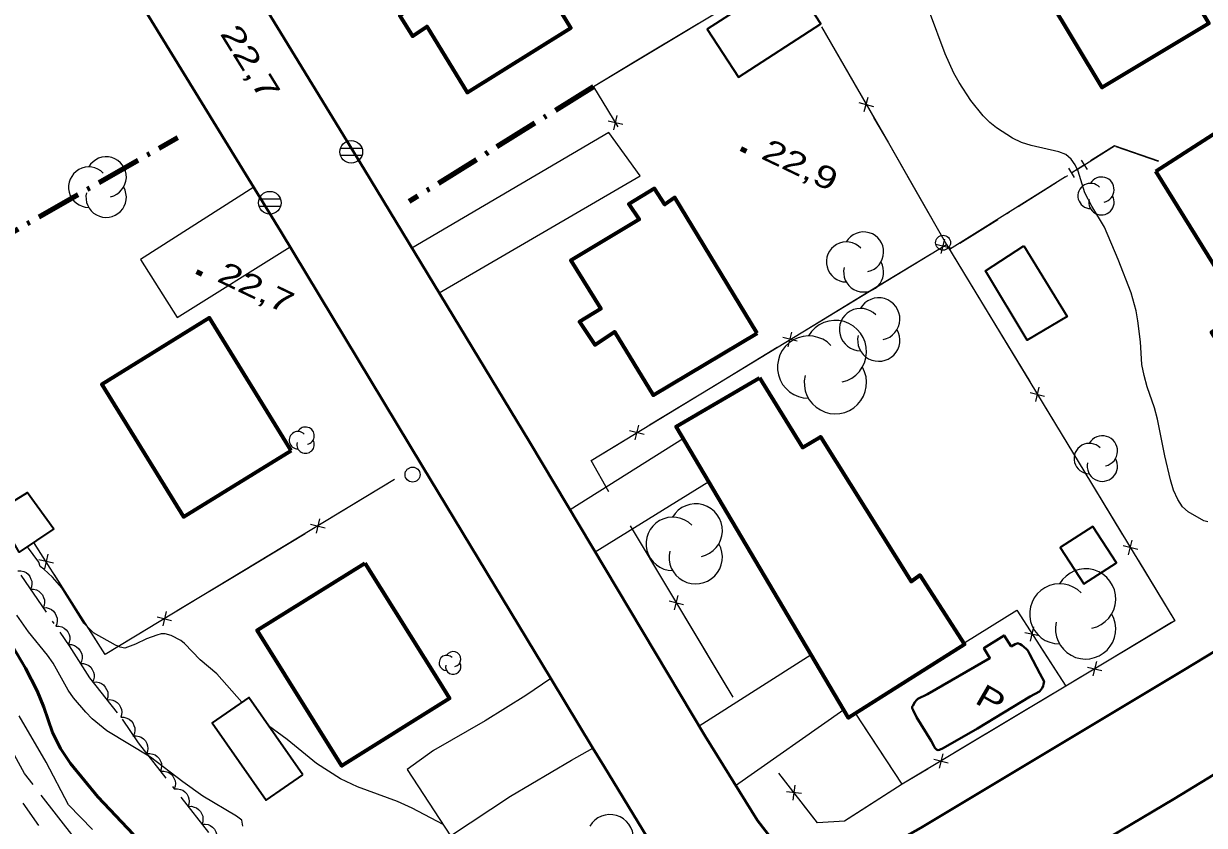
# Model space of a CAD drawing. Extents: x 355726 to 357533, y 5103782 to 5105258.
# Drawn here: x 356806.8 to 356885.8, y 5104239 to 5104292.7 of the extents above; entities that cross this region are included whole.
import ezdxf

# ---------------------------------------------------------------- set-up
doc = ezdxf.new("R2010")
doc.units = 0
doc.header["$LTSCALE"] = 0.6
doc.linetypes.add('DOT_DASHED', pattern=[7.7, 5, -1.2, 0.3, -1.2])
doc.linetypes.add('LONG_DASHED', pattern=[7.5, 6, -1.5])
for name, color, linetype, lineweight in [('1', 7, 'LONG_DASHED', 53), ('19', 7, 'Continuous', 13), ('2', 7, 'LONG_DASHED', 13), ('21', 7, 'LONG_DASHED', 35), ('3', 7, 'Continuous', 140), ('31', 7, 'Continuous', 35), ('36', 7, 'Continuous', 13), ('37', 7, 'Continuous', 13), ('38', 7, 'Continuous', 40), ('41', 7, 'DOT_DASHED', 90), ('44', 7, 'Continuous', 25)]:
    doc.layers.add(name, color=color, linetype=linetype, lineweight=lineweight)

msp = doc.modelspace()

# ---------------------------------------------------------------- linework, layer by layer
at = {"layer": '1'}
msp.add_lwpolyline([(356814.14, 5104238.38), (356811.77, 5104240.92), (356809.93, 5104243.15), (356809.27, 5104244.15), (356808.72, 5104245.23), (356808.15, 5104246.92), (356807.69, 5104248.01), (356806.92, 5104249.53), (356806.04, 5104251)], dxfattribs=at)
at = {"layer": '19'}
for p, q in [((356850.96, 5104264.91), (356843.38, 5104260.13)), ((356845.05, 5104257.33), (356852.66, 5104262.04)), ((356859.52, 5104250.43), (356852.01, 5104245.65)), ((356854.46, 5104241.67), (356861.7, 5104246.76))]:
    msp.add_line(p, q, dxfattribs=at)
for points in [[(356834.61, 5104274.68), (356848.06, 5104282.51), (356845.98, 5104285.42), (356832.79, 5104277.67)], [(356822.21, 5104281.74), (356814.62, 5104276.91), (356817.06, 5104273.01), (356824.63, 5104277.76)], [(356842.09, 5104248.83), (356840.42, 5104247.71), (356837.7, 5104246), (356834.24, 5104244.01), (356832.46, 5104242.75), (356835.37, 5104238.3), (356839.39, 5104240.95), (356843.48, 5104243.36), (356844.91, 5104244.17)]]:
    msp.add_lwpolyline(points, dxfattribs=at)
at = {"layer": '2', "linetype": 'Continuous'}
for points in [[(356886.08, 5104259.34), (356885.8, 5104259.4), (356884.76, 5104260), (356884.39, 5104260.34), (356884.06, 5104260.82), (356883.78, 5104261.45), (356883.57, 5104262.15), (356883.19, 5104263.75), (356882.7, 5104266.21), (356882.51, 5104266.96), (356882.02, 5104268.38), (356881.81, 5104269.13), (356881.66, 5104269.88), (356881.56, 5104271.38), (356881.4, 5104272.8), (356881.27, 5104273.46), (356880.94, 5104274.68), (356880.08, 5104276.9), (356879.16, 5104279.07), (356878.3, 5104280.48), (356877.84, 5104281.38), (356877.39, 5104282.82), (356877.19, 5104283.25), (356876.92, 5104283.63), (356876.56, 5104283.93), (356876.11, 5104284.11), (356874.25, 5104284.53), (356873.59, 5104284.75), (356873, 5104285.04), (356871.93, 5104285.73), (356871.47, 5104286.09), (356871.03, 5104286.53), (356870.2, 5104287.55), (356869.42, 5104288.75), (356869.08, 5104289.38), (356868.48, 5104290.68), (356867.44, 5104293.5)], [(356821.4, 5104247.25), (356819.72, 5104249.15), (356818.62, 5104250.08), (356817.57, 5104251.19), (356817.31, 5104251.38), (356816.68, 5104251.72), (356816.27, 5104251.84), (356816.01, 5104251.83), (356815.7, 5104251.75), (356815.02, 5104251.49), (356814.28, 5104251.13), (356813.56, 5104250.88), (356813.26, 5104250.93), (356812.94, 5104251.08), (356811.46, 5104251.9), (356810.82, 5104252.55), (356809.35, 5104254.91), (356808.73, 5104255.63), (356808.15, 5104256.17), (356807.9, 5104256.34), (356807.81, 5104256.63), (356807.04, 5104257.67)], [(356834.87, 5104239.06), (356832.8, 5104240.16), (356831.82, 5104240.59), (356829.14, 5104241.59), (356828.01, 5104242.12), (356826.4, 5104243.15), (356824.43, 5104244.75), (356823.18, 5104245.67)]]:
    msp.add_lwpolyline(points, dxfattribs=at)
at = {"layer": '2'}
for points in [[(356821.46, 5104238.94), (356821.39, 5104239.36), (356821.05, 5104239.61), (356818.79, 5104240.95), (356817.44, 5104241.92), (356815.29, 5104243.57), (356812.37, 5104245.34), (356811.39, 5104246.13), (356810.95, 5104246.59), (356810.13, 5104247.55), (356809.78, 5104248.05), (356808.76, 5104249.86), (356808.39, 5104250.4), (356807.12, 5104251.96), (356806.33, 5104253.08)], [(356848.55, 5104205.42), (356848.12, 5104205.86), (356846.99, 5104207.18), (356846.32, 5104208.16), (356844.64, 5104210.82), (356844.2, 5104211.38), (356843.95, 5104211.59), (356839.86, 5104214.36), (356835.98, 5104217.23), (356835.11, 5104217.63), (356831.73, 5104219.82), (356829.71, 5104221.34), (356818.9, 5104230.44), (356816.57, 5104232.55), (356813.21, 5104235.29), (356810.18, 5104238.19), (356806.86, 5104242.47), (356804.74, 5104246.28)], [(356811.4, 5104238.73), (356809.8, 5104240.38), (356808.3, 5104243.23), (356806.34, 5104246.63)], [(356807.82, 5104238.99), (356806.75, 5104240.5)]]:
    msp.add_lwpolyline(points, dxfattribs=at)
at = {"layer": '21', "linetype": 'Continuous', "lineweight": 53}
for points in [[(356812.4, 5104297.72), (356824.02, 5104278.78), (356833.48, 5104263.09), (356842.09, 5104248.83), (356844.91, 5104244.17), (356845.66, 5104242.94), (356851.11, 5104233.99), (356853.56, 5104229.98), (356854.67, 5104228.28), (356854.95, 5104227.97), (356855.29, 5104227.68), (356855.74, 5104227.42), (356856.84, 5104226.84), (356857.79, 5104226.55), (356858.34, 5104226.46), (356858.68, 5104226.43), (356859.22, 5104226.5), (356859.65, 5104226.65), (356860.41, 5104226.93), (356862.31, 5104228.12), (356863.78, 5104228.96), (356866.79, 5104230.66)], [(356820.3, 5104298.17), (356829.59, 5104282.95), (356840.66, 5104264.69), (356852.42, 5104244.97), (356855.92, 5104239.32), (356856.83, 5104238.15), (356857.77, 5104237.13), (356858.76, 5104236.53), (356859.89, 5104236.13), (356861.57, 5104236.09), (356862.9, 5104236.55), (356865.08, 5104237.84), (356866.85, 5104238.84), (356884.5, 5104249.41), (356900.47, 5104259.12)], [(356866.79, 5104230.66), (356883.82, 5104240.79), (356900.25, 5104250.8), (356914.53, 5104259.38), (356915.76, 5104259.96), (356916.51, 5104260.07), (356917.2, 5104260.05), (356917.84, 5104260.05), (356918.63, 5104259.79), (356919.43, 5104259.37), (356920.38, 5104258.66), (356921.09, 5104257.86), (356921.73, 5104256.74), (356924.89, 5104251.83), (356936.73, 5104232.88), (356941.42, 5104224.96), (356946.43, 5104216.32), (356952.3, 5104206.51), (356959.31, 5104195.01), (356965.11, 5104185.23)]]:
    msp.add_lwpolyline(points, dxfattribs=at)
at = {"layer": '3'}
for p, q in [((356854.8, 5104284.33), (356855.16, 5104284.16)), ((356818.37, 5104276.1), (356818.73, 5104275.93))]:
    msp.add_line(p, q, dxfattribs=at)
at = {"layer": '31', "lineweight": 70}
for points in [[(356837.21, 5104302.01), (356835.84, 5104301.23), (356836.25, 5104300.46), (356830.96, 5104297.16), (356832.9, 5104293.84), (356831.98, 5104293.22), (356832.83, 5104291.87), (356833.79, 5104292.51), (356836.48, 5104288.09), (356843.42, 5104292.43), (356838.01, 5104301.34), (356837.7, 5104301.22), (356837.21, 5104302.01)], [(356880.65, 5104301.86), (356886.15, 5104292.72), (356879.01, 5104288.43), (356873.51, 5104297.57), (356880.65, 5104301.86)], [(356882.59, 5104282.83), (356889.61, 5104287.33), (356891.85, 5104283.78), (356892.79, 5104284.37), (356894.64, 5104281.37), (356893.66, 5104280.76), (356895.7, 5104277.44), (356895.14, 5104277.15), (356897.23, 5104273.8), (356888.52, 5104268.58), (356886.32, 5104272.03), (356888.4, 5104273.46), (356882.59, 5104282.83)], [(356855.91, 5104271.96), (356850.38, 5104281.05), (356849.71, 5104280.59), (356849.02, 5104281.66), (356847.31, 5104280.62), (356848, 5104279.58), (356843.42, 5104276.84), (356845.44, 5104273.59), (356844, 5104272.73), (356845.04, 5104271.2), (356846.35, 5104272.07), (356848.95, 5104267.82), (356855.91, 5104271.96)], [(356824.71, 5104264.11), (356819.24, 5104272.99), (356812.02, 5104268.54), (356817.5, 5104259.66), (356824.71, 5104264.11)], [(356856.06, 5104268.97), (356858.93, 5104264.32), (356860.14, 5104265.03), (356866.21, 5104255.34), (356866.8, 5104255.76), (356869.78, 5104251.11), (356862.02, 5104246.21), (356850.49, 5104265.71), (356856.06, 5104268.97)], [(356829.64, 5104256.57), (356834.65, 5104248.54), (356835.31, 5104247.5), (356828.1, 5104242.99), (356822.43, 5104252.07), (356829.64, 5104256.57)]]:
    msp.add_lwpolyline(points, close=True, dxfattribs=at)
at = {"layer": '31'}
for points in [[(356858.08, 5104295.91), (356852.56, 5104292.34), (356854.65, 5104289.12), (356860.16, 5104292.69), (356858.08, 5104295.91)], [(356873.75, 5104277.82), (356876.65, 5104273.09), (356873.98, 5104271.51), (356871.19, 5104276.15), (356873.75, 5104277.82)], [(356808.81, 5104258.86), (356806.49, 5104257.3), (356804.94, 5104260.01), (356807.04, 5104261.29), (356808.81, 5104258.86)], [(356878.38, 5104259.02), (356876.2, 5104257.61), (356877.78, 5104255.17), (356879.96, 5104256.58), (356878.38, 5104259.02)], [(356825.48, 5104242.39), (356821.87, 5104247.57), (356819.41, 5104245.86), (356823.03, 5104240.68), (356825.48, 5104242.39)]]:
    msp.add_lwpolyline(points, close=True, dxfattribs=at)
at = {"layer": '36'}
for p, q in [((356829.45, 5104284.35), (356828, 5104284.35)), ((356828, 5104283.89), (356829.45, 5104283.89)), ((356824, 5104280.94), (356822.55, 5104280.94)), ((356822.55, 5104280.48), (356824, 5104280.48))]:
    msp.add_line(p, q, dxfattribs=at)
for centre, radius in [((356828.726, 5104284.118), 0.759), ((356823.276, 5104280.708), 0.759), ((356868.349, 5104278.03), 0.5), ((356832.829, 5104262.5), 0.5)]:
    msp.add_circle(centre, radius, dxfattribs=at)
at = {"layer": '37'}
for p, q in [((356851.95, 5104292.69), (356847.66, 5104290.12)), ((356860.21, 5104292.49), (356862.71, 5104288.16)), ((356862.72, 5104287.42), (356863.69, 5104287.16)), ((356863.07, 5104286.81), (356863.33, 5104287.77)), ((356846.3, 5104285.59), (356846.53, 5104286.56)), ((356845.93, 5104286.19), (356846.9, 5104285.96)), ((356866.19, 5104282.09), (356868.57, 5104277.92)), ((356868.84, 5104277.67), (356867.87, 5104277.91)), ((356868.23, 5104277.3), (356868.47, 5104278.27)), ((356863.23, 5104274.67), (356867.5, 5104277.27)), ((356868.96, 5104277.28), (356871.55, 5104273.01)), ((356858.96, 5104272.07), (356863.23, 5104274.67)), ((356871.55, 5104273.01), (356874.15, 5104268.73)), ((356858.59, 5104271.43), (356857.62, 5104271.67)), ((356857.98, 5104271.06), (356858.22, 5104272.04)), ((356852.98, 5104268.43), (356857.25, 5104271.03)), ((356848.7, 5104265.83), (356852.98, 5104268.43)), ((356874.55, 5104267.39), (356874.78, 5104268.36)), ((356874.18, 5104268), (356875.15, 5104267.76)), ((356875.18, 5104267.02), (356877.78, 5104262.75)), ((356848.34, 5104265.19), (356847.36, 5104265.43)), ((356847.73, 5104264.83), (356847.97, 5104265.8)), ((356831.62, 5104262.16), (356827.34, 5104259.57)), ((356877.78, 5104262.75), (356880.37, 5104258.47)), ((356826, 5104259.18), (356826.97, 5104258.94)), ((356826.61, 5104259.54), (356826.37, 5104258.57)), ((356847.41, 5104259.07), (356854.27, 5104247.59)), ((356847.41, 5104259.07), (356849.97, 5104254.78)), ((356825.63, 5104258.54), (356821.35, 5104255.95)), ((356880.77, 5104257.13), (356881.01, 5104258.11)), ((356807.76, 5104257.51), (356807.48, 5104257.96)), ((356880.4, 5104257.74), (356881.38, 5104257.5)), ((356808.79, 5104256.56), (356807.81, 5104256.78)), ((356808.41, 5104257.16), (356808.19, 5104256.18)), ((356811.52, 5104251.6), (356808.84, 5104255.82)), ((356821.35, 5104255.95), (356817.07, 5104253.37)), ((356850.37, 5104253.43), (356850.61, 5104254.4)), ((356816.34, 5104253.33), (356816.1, 5104252.36)), ((356850, 5104254.04), (356850.97, 5104253.8)), ((356815.73, 5104252.97), (356816.7, 5104252.73)), ((356851, 5104253.06), (356853.57, 5104248.77)), ((356883.65, 5104252.58), (356879.36, 5104250.01)), ((356873.82, 5104251.93), (356874.8, 5104251.72)), ((356874.21, 5104251.33), (356874.42, 5104252.31)), ((356874.86, 5104250.98), (356876.57, 5104248.33)), ((356878.02, 5104249.61), (356878.99, 5104249.37)), ((356878.63, 5104249.98), (356878.38, 5104249.01)), ((356853.57, 5104248.77), (356854.27, 5104247.59)), ((356865.62, 5104241.76), (356862.49, 5104246.51)), ((356873.36, 5104246.4), (356869.07, 5104243.83)), ((356865.62, 5104241.76), (356862.87, 5104245.94)), ((356868.34, 5104243.8), (356868.09, 5104242.83)), ((356867.73, 5104243.44), (356868.7, 5104243.2)), ((356857.75, 5104241.98), (356857.35, 5104242.49)), ((356858.43, 5104241.69), (356858.3, 5104240.69)), ((356858.86, 5104241.13), (356857.87, 5104241.25))]:
    msp.add_line(p, q, dxfattribs=at)
at = {"layer": '37', "lineweight": 25}
for p, q in [((356878.01, 5104282.93), (356877.61, 5104283.56)), ((356877.16, 5104282.4), (356876.76, 5104283.03)), ((356877.81, 5104283.25), (356876.96, 5104282.71)), ((356876.54, 5104282.45), (356872.31, 5104279.79)), ((356872.31, 5104279.79), (356868.78, 5104277.57))]:
    msp.add_line(p, q, dxfattribs=at)
at = {"layer": '37'}
for points in [[(356857.95, 5104296.3), (356844.94, 5104288.48), (356846.58, 5104285.8)], [(356860.21, 5104292.49), (356864.69, 5104284.71), (356868.57, 5104277.92)], [(356847.66, 5104290.12), (356844.94, 5104288.48), (356845.89, 5104286.93)], [(356863.7, 5104286.42), (356864.69, 5104284.71), (356866.19, 5104282.09)], [(356845.97, 5104261.34), (356844.79, 5104263.45), (356868.57, 5104277.92), (356883.87, 5104252.71), (356876.57, 5104248.33), (356865.62, 5104241.76), (356861.76, 5104239.28), (356859.94, 5104239.17), (356857.35, 5104242.49)], [(356845.97, 5104261.34), (356844.79, 5104263.45), (356847, 5104264.79)], [(356831.62, 5104262.16), (356812.25, 5104250.45), (356807.48, 5104257.96)], [(356881.41, 5104256.77), (356883.87, 5104252.71), (356883.65, 5104252.58)], [(356869.81, 5104251.24), (356873.28, 5104253.42), (356876.57, 5104248.33)], [(356869.81, 5104251.24), (356873.28, 5104253.42), (356873.77, 5104252.66)], [(356815.36, 5104252.33), (356812.25, 5104250.45), (356811.52, 5104251.6)], [(356877.65, 5104248.98), (356876.57, 5104248.33), (356873.36, 5104246.4)], [(356867.36, 5104242.8), (356865.62, 5104241.76), (356863.12, 5104240.15)], [(356863.12, 5104240.15), (356861.76, 5104239.28), (356859.94, 5104239.17), (356858.98, 5104240.4)]]:
    msp.add_lwpolyline(points, dxfattribs=at)
at = {"layer": '37', "linetype": 'DOT_DASHED', "lineweight": 25}
msp.add_lwpolyline([(356882.78, 5104283.46), (356879.83, 5104284.49), (356868.79, 5104277.55)], dxfattribs=at)
at = {"layer": '37', "lineweight": 25}
msp.add_lwpolyline([(356882.79, 5104283.48), (356879.83, 5104284.52), (356878.23, 5104283.51)], dxfattribs=at)
at = {"layer": '38'}
msp.add_lwpolyline([(356872.9, 5104250.99), (356873.17, 5104251.13), (356873.37, 5104251.21), (356873.44, 5104251.17), (356873.52, 5104251.13), (356873.63, 5104251.07), (356873.76, 5104250.95), (356873.93, 5104250.81), (356874.02, 5104250.71), (356874.14, 5104250.49), (356874.83, 5104249.18), (356875.11, 5104248.63), (356875.07, 5104248.46), (356875.04, 5104248.33), (356874.96, 5104248.18), (356874.92, 5104248.1), (356874.8, 5104247.98), (356874.17, 5104247.64), (356870.66, 5104245.49), (356868.36, 5104244.18), (356868.11, 5104244.07), (356867.99, 5104244.04), (356867.92, 5104244.08), (356867.79, 5104244.2), (356867.72, 5104244.34), (356867.56, 5104244.67), (356866.58, 5104246.25), (356866.35, 5104246.72), (356866.28, 5104246.85), (356866.28, 5104246.95), (356866.33, 5104247.02), (356866.45, 5104247.25), (356866.57, 5104247.38), (356866.67, 5104247.47), (356867.3, 5104247.8), (356871.49, 5104250.21), (356871.08, 5104250.88), (356872.43, 5104251.73), (356872.9, 5104250.99)], close=True, dxfattribs=at)
at = {"layer": '41'}
for p, q in [((356844.94, 5104288.48), (356832.61, 5104280.78)), ((356795.81, 5104272.88), (356817.11, 5104285.07))]:
    msp.add_line(p, q, dxfattribs=at)
at = {"layer": '44'}
for points in [[(356806.4, 5104256.06), (356806.61, 5104256.06), (356806.8, 5104256), (356806.95, 5104255.94), (356807.09, 5104255.82), (356807.2, 5104255.68), (356807.28, 5104255.5), (356807.34, 5104255.35), (356807.34, 5104255.17), (356807.31, 5104254.99), (356807.25, 5104254.82)], [(356807.25, 5104254.82), (356807.45, 5104254.82), (356807.65, 5104254.77), (356807.8, 5104254.7), (356807.93, 5104254.58), (356808.05, 5104254.44), (356808.13, 5104254.27), (356808.18, 5104254.11), (356808.19, 5104253.94), (356808.16, 5104253.75), (356808.09, 5104253.58)], [(356808.09, 5104253.58), (356808.3, 5104253.59), (356808.5, 5104253.53), (356808.65, 5104253.46), (356808.78, 5104253.35), (356808.9, 5104253.2), (356808.98, 5104253.03), (356809.03, 5104252.87), (356809.03, 5104252.7), (356809.01, 5104252.51), (356808.94, 5104252.35)], [(356808.94, 5104252.35), (356809.15, 5104252.35), (356809.34, 5104252.29), (356809.5, 5104252.22), (356809.63, 5104252.11), (356809.75, 5104251.96), (356809.83, 5104251.79), (356809.88, 5104251.64), (356809.88, 5104251.46), (356809.85, 5104251.28), (356809.79, 5104251.11)], [(356809.79, 5104251.11), (356810, 5104251.11), (356810.19, 5104251.04), (356810.34, 5104250.97), (356810.47, 5104250.85), (356810.58, 5104250.7), (356810.66, 5104250.53), (356810.71, 5104250.37), (356810.7, 5104250.19), (356810.67, 5104250.01), (356810.6, 5104249.85)], [(356810.6, 5104249.85), (356810.81, 5104249.84), (356811, 5104249.78), (356811.15, 5104249.7), (356811.28, 5104249.59), (356811.39, 5104249.44), (356811.47, 5104249.26), (356811.51, 5104249.11), (356811.51, 5104248.93), (356811.48, 5104248.75), (356811.41, 5104248.58)], [(356811.43, 5104248.6), (356811.64, 5104248.62), (356811.84, 5104248.57), (356812, 5104248.51), (356812.14, 5104248.41), (356812.26, 5104248.27), (356812.35, 5104248.11), (356812.42, 5104247.95), (356812.43, 5104247.78), (356812.42, 5104247.59), (356812.36, 5104247.42)], [(356812.36, 5104247.42), (356812.57, 5104247.44), (356812.77, 5104247.39), (356812.92, 5104247.33), (356813.06, 5104247.23), (356813.19, 5104247.09), (356813.28, 5104246.92), (356813.34, 5104246.77), (356813.36, 5104246.6), (356813.34, 5104246.41), (356813.29, 5104246.24)], [(356813.29, 5104246.25), (356813.5, 5104246.25), (356813.7, 5104246.19), (356813.85, 5104246.12), (356813.98, 5104246.01), (356814.1, 5104245.87), (356814.18, 5104245.69), (356814.23, 5104245.54), (356814.23, 5104245.36), (356814.21, 5104245.18), (356814.14, 5104245.01)], [(356814.11, 5104244.99), (356814.32, 5104245), (356814.52, 5104244.96), (356814.67, 5104244.9), (356814.81, 5104244.79), (356814.94, 5104244.66), (356815.03, 5104244.49), (356815.09, 5104244.34), (356815.11, 5104244.16), (356815.09, 5104243.98), (356815.04, 5104243.81)], [(356815.04, 5104243.81), (356815.24, 5104243.82), (356815.44, 5104243.78), (356815.6, 5104243.72), (356815.74, 5104243.61), (356815.86, 5104243.48), (356815.95, 5104243.31), (356816.02, 5104243.16), (356816.03, 5104242.98), (356816.01, 5104242.8), (356815.96, 5104242.63)], [(356815.96, 5104242.63), (356816.17, 5104242.64), (356816.37, 5104242.59), (356816.52, 5104242.54), (356816.66, 5104242.43), (356816.79, 5104242.29), (356816.88, 5104242.13), (356816.94, 5104241.98), (356816.95, 5104241.8), (356816.94, 5104241.62), (356816.88, 5104241.44)], [(356816.88, 5104241.44), (356817.09, 5104241.46), (356817.29, 5104241.41), (356817.44, 5104241.35), (356817.58, 5104241.25), (356817.71, 5104241.11), (356817.8, 5104240.94), (356817.86, 5104240.79), (356817.88, 5104240.62), (356817.86, 5104240.43), (356817.81, 5104240.26)], [(356817.81, 5104240.26), (356818.02, 5104240.28), (356818.21, 5104240.23), (356818.37, 5104240.17), (356818.51, 5104240.07), (356818.63, 5104239.93), (356818.73, 5104239.76), (356818.79, 5104239.61), (356818.8, 5104239.44), (356818.79, 5104239.25), (356818.73, 5104239.08)], [(356818.73, 5104239.08), (356818.94, 5104239.09), (356819.14, 5104239.05), (356819.29, 5104238.99), (356819.43, 5104238.88), (356819.56, 5104238.75), (356819.65, 5104238.58), (356819.71, 5104238.43), (356819.73, 5104238.25), (356819.71, 5104238.07), (356819.65, 5104237.9)]]:
    msp.add_lwpolyline(points, dxfattribs=at)
at = {"layer": '44', "linetype": 'DOT_DASHED'}
msp.add_lwpolyline([(356806.61, 5104255.75), (356809.85, 5104251.02), (356811.21, 5104248.89), (356813.39, 5104246.11), (356814.47, 5104244.53), (356820.42, 5104236.92)], dxfattribs=at)
at = {"layer": '44'}
for centre, radius, start, end in [((356812.315, 5104282.427), 1.353, 282.26917, 149.72626), ((356811.152, 5104281.751), 1.353, 44.11537, 269.80396), ((356812.315, 5104281.074), 1.353, 166.93686, 29.62122), ((356878.225, 5104281.159), 0.847, 44.11537, 269.80396), ((356878.954, 5104281.583), 0.847, 282.26917, 149.72626), ((356878.954, 5104280.736), 0.847, 166.93686, 29.62122), ((356863.03, 5104277.411), 1.341, 282.26917, 149.72626), ((356861.877, 5104276.741), 1.341, 44.11537, 269.80396), ((356863.03, 5104276.07), 1.341, 166.93686, 29.62122), ((356864.042, 5104272.921), 1.417, 282.26917, 149.72626), ((356862.823, 5104272.212), 1.417, 44.11537, 269.80396), ((356861.141, 5104270.741), 2.086, 282.26917, 149.72626), ((356859.347, 5104269.697), 2.086, 44.11537, 269.80396), ((356864.042, 5104271.503), 1.417, 166.93686, 29.62122), ((356861.141, 5104268.654), 2.086, 166.93686, 29.62122), ((356825.161, 5104264.803), 0.586, 44.11537, 269.80396), ((356825.665, 5104265.097), 0.586, 282.26917, 149.72626), ((356825.665, 5104264.51), 0.586, 166.93686, 29.62122), ((356878.14, 5104263.573), 1.018, 44.11537, 269.80396), ((356879.015, 5104264.082), 1.018, 282.26917, 149.72626), ((356879.015, 5104263.064), 1.018, 166.93686, 29.62122), ((356851.786, 5104258.754), 1.787, 282.26917, 149.72626), ((356850.25, 5104257.861), 1.787, 44.11537, 269.80396), ((356851.786, 5104256.967), 1.787, 166.93686, 29.62122), ((356877.892, 5104254.173), 2.015, 282.26917, 149.72626), ((356876.159, 5104253.166), 2.015, 44.11537, 269.80396), ((356877.892, 5104252.158), 2.015, 166.93686, 29.62122), ((356835.115, 5104249.882), 0.509, 44.11537, 269.80396), ((356835.553, 5104250.136), 0.509, 282.26917, 149.72626), ((356835.553, 5104249.627), 0.509, 166.93686, 29.62122), ((356846.054, 5104238.158), 1.566, 282.26917, 149.72626)]:
    msp.add_arc(centre, radius, start, end, dxfattribs=at)

# ---------------------------------------------------------------- texts
at = {"layer": '3'}
for s, rotation, width, p in [('22,7   ', 301.777, 1.4, (356819.9, 5104292.04)), ('22,9   ', 334.423, 1.35, (356856.09, 5104283.7)), ('22,7   ', 334.423, 1.35, (356819.66, 5104275.48))]:
    msp.add_text(s, height=1.5, rotation=rotation, dxfattribs=dict(at, width=width)).set_placement(p)
at = {"layer": '38', "width": 1.35}
msp.add_text('P', height=1.5, rotation=330.078, dxfattribs=at).set_placement((356870.39, 5104247.24))

doc.saveas('drawing.dxf')
